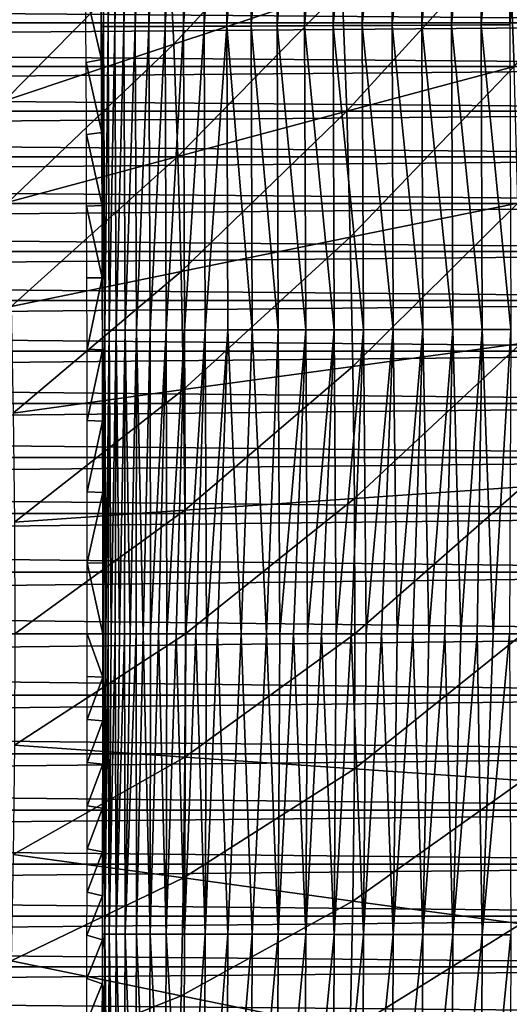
# Model space of a CAD drawing. Header units: millimetres. Extents: x -300 to 300, y -500 to 500.
# Tile 534 of 656: x 94 to 124, y -23 to 38. Entities that reach past the tile are written whole.
import ezdxf

# ---------------------------------------------------------------- set-up
doc = ezdxf.new("R2010")
doc.units = ezdxf.units.MM
doc.header["$LTSCALE"] = 81.481481
for name, color, linetype in [('13', 7, 'CONTINUOUS'), ('18', 7, 'CONTINUOUS'), ('19', 7, 'CONTINUOUS'), ('5', 7, 'CONTINUOUS'), ('6', 7, 'CONTINUOUS'), ('7', 7, 'CONTINUOUS'), ('9', 7, 'CONTINUOUS')]:
    doc.layers.add(name, color=color, linetype=linetype)

msp = doc.modelspace()

# ---------------------------------------------------------------- linework, layer by layer
at = {"layer": '13', "color": 7, "linetype": 'CONTINUOUS'}
for points in [[(98.855, 37.279, 34.608), (98.852, 37.858, 34.608), (98.867, 55.873, 36.348), (98.855, 37.279, 34.608)], [(99.005, 37.265, 36.326), (98.855, 37.279, 34.608), (98.867, 55.873, 36.348), (99.005, 37.265, 36.326)], [(99.144, 55.873, 38.098), (99.005, 37.265, 36.326), (98.867, 55.873, 36.348), (99.144, 55.873, 38.098)], [(99.282, 37.265, 38.076), (99.005, 37.265, 36.326), (99.144, 55.873, 38.098), (99.282, 37.265, 38.076)], [(99.555, 55.874, 39.867), (99.282, 37.265, 38.076), (99.144, 55.873, 38.098), (99.555, 55.874, 39.867)], [(99.693, 37.265, 39.844), (99.282, 37.265, 38.076), (99.555, 55.874, 39.867), (99.693, 37.265, 39.844)], [(100.107, 55.877, 41.639), (99.693, 37.265, 39.844), (99.555, 55.874, 39.867), (100.107, 55.877, 41.639)], [(100.245, 37.267, 41.616), (99.693, 37.265, 39.844), (100.107, 55.877, 41.639), (100.245, 37.267, 41.616)], [(100.804, 55.881, 43.399), (100.245, 37.267, 41.616), (100.107, 55.877, 41.639), (100.804, 55.881, 43.399)], [(100.941, 37.268, 43.375), (100.245, 37.267, 41.616), (100.804, 55.881, 43.399), (100.941, 37.268, 43.375)], [(101.647, 55.887, 45.129), (100.941, 37.268, 43.375), (100.804, 55.881, 43.399), (101.647, 55.887, 45.129)], [(101.784, 37.271, 45.105), (100.941, 37.268, 43.375), (101.647, 55.887, 45.129), (101.784, 37.271, 45.105)], [(102.635, 55.894, 46.812), (101.784, 37.271, 45.105), (101.647, 55.887, 45.129), (102.635, 55.894, 46.812)], [(102.772, 37.275, 46.788), (101.784, 37.271, 45.105), (102.635, 55.894, 46.812), (102.772, 37.275, 46.788)], [(103.765, 55.902, 48.431), (102.772, 37.275, 46.788), (102.635, 55.894, 46.812), (103.765, 55.902, 48.431)], [(103.901, 37.279, 48.406), (102.772, 37.275, 46.788), (103.765, 55.902, 48.431), (103.901, 37.279, 48.406)], [(105.029, 55.912, 49.966), (103.901, 37.279, 48.406), (103.765, 55.902, 48.431), (105.029, 55.912, 49.966)], [(105.165, 37.285, 49.942), (103.901, 37.279, 48.406), (105.029, 55.912, 49.966), (105.165, 37.285, 49.942)], [(106.418, 55.924, 51.403), (105.165, 37.285, 49.942), (105.029, 55.912, 49.966), (106.418, 55.924, 51.403)], [(106.553, 37.291, 51.378), (105.165, 37.285, 49.942), (106.418, 55.924, 51.403), (106.553, 37.291, 51.378)], [(107.92, 55.937, 52.727), (106.553, 37.291, 51.378), (106.418, 55.924, 51.403), (107.92, 55.937, 52.727)], [(108.055, 37.298, 52.702), (106.553, 37.291, 51.378), (107.92, 55.937, 52.727), (108.055, 37.298, 52.702)], [(109.52, 55.95, 53.924), (108.055, 37.298, 52.702), (107.92, 55.937, 52.727), (109.52, 55.95, 53.924)], [(109.654, 37.305, 53.899), (108.055, 37.298, 52.702), (109.52, 55.95, 53.924), (109.654, 37.305, 53.899)], [(111.203, 55.965, 54.985), (109.654, 37.305, 53.899), (109.52, 55.95, 53.924), (111.203, 55.965, 54.985)], [(111.336, 37.313, 54.96), (109.654, 37.305, 53.899), (111.203, 55.965, 54.985), (111.336, 37.313, 54.96)], [(112.95, 55.981, 55.902), (111.336, 37.313, 54.96), (111.203, 55.965, 54.985), (112.95, 55.981, 55.902)], [(113.083, 37.322, 55.877), (111.336, 37.313, 54.96), (112.95, 55.981, 55.902), (113.083, 37.322, 55.877)], [(114.744, 55.997, 56.67), (113.083, 37.322, 55.877), (112.95, 55.981, 55.902), (114.744, 55.997, 56.67)], [(114.877, 37.331, 56.646), (113.083, 37.322, 55.877), (114.744, 55.997, 56.67), (114.877, 37.331, 56.646)], [(116.567, 56.014, 57.289), (114.877, 37.331, 56.646), (114.744, 55.997, 56.67), (116.567, 56.014, 57.289)], [(116.699, 37.341, 57.264), (114.877, 37.331, 56.646), (116.567, 56.014, 57.289), (116.699, 37.341, 57.264)], [(118.4, 56.032, 57.758), (116.699, 37.341, 57.264), (116.567, 56.014, 57.289), (118.4, 56.032, 57.758)], [(118.532, 37.35, 57.735), (116.699, 37.341, 57.264), (118.4, 56.032, 57.758), (118.532, 37.35, 57.735)], [(120.228, 56.049, 58.083), (118.532, 37.35, 57.735), (118.4, 56.032, 57.758), (120.228, 56.049, 58.083)], [(120.359, 37.36, 58.06), (118.532, 37.35, 57.735), (120.228, 56.049, 58.083), (120.359, 37.36, 58.06)], [(122.034, 56.066, 58.268), (120.359, 37.36, 58.06), (120.228, 56.049, 58.083), (122.034, 56.066, 58.268)], [(122.164, 37.37, 58.246), (120.359, 37.36, 58.06), (122.034, 56.066, 58.268), (122.164, 37.37, 58.246)], [(123.805, 56.084, 58.322), (122.164, 37.37, 58.246), (122.034, 56.066, 58.268), (123.805, 56.084, 58.322)], [(123.935, 37.38, 58.3), (122.164, 37.37, 58.246), (123.805, 56.084, 58.322), (123.935, 37.38, 58.3)], [(125.529, 56.111, 58.255), (123.935, 37.38, 58.3), (123.805, 56.084, 58.322), (125.529, 56.111, 58.255)], [(98.855, 37.279, 34.608), (99.005, 37.265, 36.326), (98.881, 32.104, 34.603), (98.855, 37.279, 34.608)], [(98.881, 32.104, 34.603), (99.005, 37.265, 36.326), (98.904, 26.097, 34.598), (98.881, 32.104, 34.603)], [(99.005, 37.265, 36.326), (98.923, 19.859, 34.593), (98.904, 26.097, 34.598), (99.005, 37.265, 36.326)], [(98.926, 18.648, 34.592), (98.923, 19.859, 34.593), (99.005, 37.265, 36.326), (98.926, 18.648, 34.592)], [(99.075, 18.632, 36.311), (98.926, 18.648, 34.592), (99.005, 37.265, 36.326), (99.075, 18.632, 36.311)], [(99.282, 37.265, 38.076), (99.075, 18.632, 36.311), (99.005, 37.265, 36.326), (99.282, 37.265, 38.076)], [(99.352, 18.632, 38.06), (99.075, 18.632, 36.311), (99.282, 37.265, 38.076), (99.352, 18.632, 38.06)], [(99.693, 37.265, 39.844), (99.352, 18.632, 38.06), (99.282, 37.265, 38.076), (99.693, 37.265, 39.844)], [(99.763, 18.632, 39.828), (99.352, 18.632, 38.06), (99.693, 37.265, 39.844), (99.763, 18.632, 39.828)], [(100.245, 37.267, 41.616), (99.763, 18.632, 39.828), (99.693, 37.265, 39.844), (100.245, 37.267, 41.616)], [(100.315, 18.632, 41.6), (99.763, 18.632, 39.828), (100.245, 37.267, 41.616), (100.315, 18.632, 41.6)], [(100.941, 37.268, 43.375), (100.315, 18.632, 41.6), (100.245, 37.267, 41.616), (100.941, 37.268, 43.375)], [(101.011, 18.633, 43.359), (100.315, 18.632, 41.6), (100.941, 37.268, 43.375), (101.011, 18.633, 43.359)], [(101.784, 37.271, 45.105), (101.011, 18.633, 43.359), (100.941, 37.268, 43.375), (101.784, 37.271, 45.105)], [(101.854, 18.634, 45.088), (101.011, 18.633, 43.359), (101.784, 37.271, 45.105), (101.854, 18.634, 45.088)], [(102.772, 37.275, 46.788), (101.854, 18.634, 45.088), (101.784, 37.271, 45.105), (102.772, 37.275, 46.788)], [(102.841, 18.635, 46.771), (101.854, 18.634, 45.088), (102.772, 37.275, 46.788), (102.841, 18.635, 46.771)], [(103.901, 37.279, 48.406), (102.841, 18.635, 46.771), (102.772, 37.275, 46.788), (103.901, 37.279, 48.406)], [(103.97, 18.637, 48.389), (102.841, 18.635, 46.771), (103.901, 37.279, 48.406), (103.97, 18.637, 48.389)], [(105.165, 37.285, 49.942), (103.97, 18.637, 48.389), (103.901, 37.279, 48.406), (105.165, 37.285, 49.942)], [(105.233, 18.639, 49.924), (103.97, 18.637, 48.389), (105.165, 37.285, 49.942), (105.233, 18.639, 49.924)], [(106.553, 37.291, 51.378), (105.233, 18.639, 49.924), (105.165, 37.285, 49.942), (106.553, 37.291, 51.378)], [(106.621, 18.642, 51.361), (105.233, 18.639, 49.924), (106.553, 37.291, 51.378), (106.621, 18.642, 51.361)], [(108.055, 37.298, 52.702), (108.122, 18.644, 52.684), (106.553, 37.291, 51.378), (108.055, 37.298, 52.702)], [(108.122, 18.644, 52.684), (106.621, 18.642, 51.361), (106.553, 37.291, 51.378), (108.122, 18.644, 52.684)], [(109.654, 37.305, 53.899), (109.721, 18.648, 53.881), (108.055, 37.298, 52.702), (109.654, 37.305, 53.899)], [(109.721, 18.648, 53.881), (108.122, 18.644, 52.684), (108.055, 37.298, 52.702), (109.721, 18.648, 53.881)], [(111.336, 37.313, 54.96), (111.403, 18.651, 54.942), (109.654, 37.305, 53.899), (111.336, 37.313, 54.96)], [(111.403, 18.651, 54.942), (109.721, 18.648, 53.881), (109.654, 37.305, 53.899), (111.403, 18.651, 54.942)], [(113.083, 37.322, 55.877), (113.149, 18.655, 55.859), (111.336, 37.313, 54.96), (113.083, 37.322, 55.877)], [(113.149, 18.655, 55.859), (111.403, 18.651, 54.942), (111.336, 37.313, 54.96), (113.149, 18.655, 55.859)], [(114.877, 37.331, 56.646), (114.942, 18.658, 56.628), (113.083, 37.322, 55.877), (114.877, 37.331, 56.646)], [(114.942, 18.658, 56.628), (113.149, 18.655, 55.859), (113.083, 37.322, 55.877), (114.942, 18.658, 56.628)], [(116.699, 37.341, 57.264), (116.764, 18.662, 57.247), (114.877, 37.331, 56.646), (116.699, 37.341, 57.264)], [(116.764, 18.662, 57.247), (114.942, 18.658, 56.628), (114.877, 37.331, 56.646), (116.764, 18.662, 57.247)], [(118.532, 37.35, 57.735), (118.596, 18.666, 57.717), (116.699, 37.341, 57.264), (118.532, 37.35, 57.735)], [(118.596, 18.666, 57.717), (116.764, 18.662, 57.247), (116.699, 37.341, 57.264), (118.596, 18.666, 57.717)], [(120.359, 37.36, 58.06), (120.423, 18.67, 58.043), (118.532, 37.35, 57.735), (120.359, 37.36, 58.06)], [(120.423, 18.67, 58.043), (118.596, 18.666, 57.717), (118.532, 37.35, 57.735), (120.423, 18.67, 58.043)], [(122.164, 37.37, 58.246), (122.228, 18.675, 58.229), (120.359, 37.36, 58.06), (122.164, 37.37, 58.246)], [(122.228, 18.675, 58.229), (120.423, 18.67, 58.043), (120.359, 37.36, 58.06), (122.228, 18.675, 58.229)], [(123.935, 37.38, 58.3), (123.999, 18.679, 58.284), (122.164, 37.37, 58.246), (123.935, 37.38, 58.3)], [(123.999, 18.679, 58.284), (122.228, 18.675, 58.229), (122.164, 37.37, 58.246), (123.999, 18.679, 58.284)], [(98.926, 18.648, 34.592), (99.075, 18.632, 36.311), (98.936, 13.415, 34.59), (98.926, 18.648, 34.592)], [(98.936, 13.415, 34.59), (99.075, 18.632, 36.311), (98.944, 6.788, 34.587), (98.936, 13.415, 34.59)], [(99.075, 18.632, 36.311), (98.948, 0, 34.587), (98.944, 6.788, 34.587), (99.075, 18.632, 36.311)], [(99.02, 0, 35.583), (98.948, 0, 34.587), (99.075, 18.632, 36.311), (99.02, 0, 35.583)], [(99.132, 0, 36.575), (99.02, 0, 35.583), (99.075, 18.632, 36.311), (99.132, 0, 36.575)], [(99.352, 18.632, 38.06), (99.132, 0, 36.575), (99.075, 18.632, 36.311), (99.352, 18.632, 38.06)], [(99.283, 0, 37.563), (99.132, 0, 36.575), (99.352, 18.632, 38.06), (99.283, 0, 37.563)], [(99.474, 0, 38.543), (99.283, 0, 37.563), (99.352, 18.632, 38.06), (99.474, 0, 38.543)], [(99.763, 18.632, 39.828), (99.474, 0, 38.543), (99.352, 18.632, 38.06), (99.763, 18.632, 39.828)], [(99.704, 0, 39.515), (99.474, 0, 38.543), (99.763, 18.632, 39.828), (99.704, 0, 39.515)], [(99.972, 0, 40.477), (99.704, 0, 39.515), (99.763, 18.632, 39.828), (99.972, 0, 40.477)], [(100.315, 18.632, 41.6), (99.972, 0, 40.477), (99.763, 18.632, 39.828), (100.315, 18.632, 41.6)], [(100.279, 0, 41.428), (99.972, 0, 40.477), (100.315, 18.632, 41.6), (100.279, 0, 41.428)], [(100.623, 0, 42.365), (100.279, 0, 41.428), (100.315, 18.632, 41.6), (100.623, 0, 42.365)], [(101.011, 18.633, 43.359), (100.623, 0, 42.365), (100.315, 18.632, 41.6), (101.011, 18.633, 43.359)], [(101.005, 0, 43.288), (100.623, 0, 42.365), (101.011, 18.633, 43.359), (101.005, 0, 43.288)], [(101.423, 0, 44.195), (101.005, 0, 43.288), (101.011, 18.633, 43.359), (101.423, 0, 44.195)], [(101.854, 18.634, 45.088), (101.423, 0, 44.195), (101.011, 18.633, 43.359), (101.854, 18.634, 45.088)], [(101.877, 0, 45.085), (101.423, 0, 44.195), (101.854, 18.634, 45.088), (101.877, 0, 45.085)], [(102.841, 18.635, 46.771), (101.877, 0, 45.085), (101.854, 18.634, 45.088), (102.841, 18.635, 46.771)], [(102.366, 0, 45.956), (101.877, 0, 45.085), (102.841, 18.635, 46.771), (102.366, 0, 45.956)], [(102.89, 0, 46.806), (102.366, 0, 45.956), (102.841, 18.635, 46.771), (102.89, 0, 46.806)], [(103.97, 18.637, 48.389), (102.89, 0, 46.806), (102.841, 18.635, 46.771), (103.97, 18.637, 48.389)], [(103.447, 0, 47.635), (102.89, 0, 46.806), (103.97, 18.637, 48.389), (103.447, 0, 47.635)], [(104.037, 0, 48.441), (103.447, 0, 47.635), (103.97, 18.637, 48.389), (104.037, 0, 48.441)], [(105.233, 18.639, 49.924), (104.037, 0, 48.441), (103.97, 18.637, 48.389), (105.233, 18.639, 49.924)], [(104.658, 0, 49.223), (104.037, 0, 48.441), (105.233, 18.639, 49.924), (104.658, 0, 49.223)], [(105.31, 0, 49.979), (104.658, 0, 49.223), (105.233, 18.639, 49.924), (105.31, 0, 49.979)], [(106.621, 18.642, 51.361), (105.31, 0, 49.979), (105.233, 18.639, 49.924), (106.621, 18.642, 51.361)], [(105.993, 0, 50.709), (105.31, 0, 49.979), (106.621, 18.642, 51.361), (105.993, 0, 50.709)], [(107.442, 0, 52.085), (105.993, 0, 50.709), (106.621, 18.642, 51.361), (107.442, 0, 52.085)], [(108.122, 18.644, 52.684), (107.442, 0, 52.085), (106.621, 18.642, 51.361), (108.122, 18.644, 52.684)], [(108.998, 0, 53.341), (107.442, 0, 52.085), (108.122, 18.644, 52.684), (108.998, 0, 53.341)], [(109.721, 18.648, 53.881), (108.998, 0, 53.341), (108.122, 18.644, 52.684), (109.721, 18.648, 53.881)], [(109.811, 0, 53.921), (108.998, 0, 53.341), (109.721, 18.648, 53.881), (109.811, 0, 53.921)], [(111.403, 18.651, 54.942), (109.811, 0, 53.921), (109.721, 18.648, 53.881), (111.403, 18.651, 54.942)], [(110.647, 0, 54.468), (109.811, 0, 53.921), (111.403, 18.651, 54.942), (110.647, 0, 54.468)], [(111.504, 0, 54.981), (110.647, 0, 54.468), (111.403, 18.651, 54.942), (111.504, 0, 54.981)], [(113.149, 18.655, 55.859), (111.504, 0, 54.981), (111.403, 18.651, 54.942), (113.149, 18.655, 55.859)], [(112.381, 0, 55.459), (111.504, 0, 54.981), (113.149, 18.655, 55.859), (112.381, 0, 55.459)], [(113.276, 0, 55.902), (112.381, 0, 55.459), (113.149, 18.655, 55.859), (113.276, 0, 55.902)], [(114.942, 18.658, 56.628), (113.276, 0, 55.902), (113.149, 18.655, 55.859), (114.942, 18.658, 56.628)], [(114.188, 0, 56.309), (113.276, 0, 55.902), (114.942, 18.658, 56.628), (114.188, 0, 56.309)], [(115.116, 0, 56.679), (114.188, 0, 56.309), (114.942, 18.658, 56.628), (115.116, 0, 56.679)], [(116.764, 18.662, 57.247), (115.116, 0, 56.679), (114.942, 18.658, 56.628), (116.764, 18.662, 57.247)], [(116.058, 0, 57.012), (115.116, 0, 56.679), (116.764, 18.662, 57.247), (116.058, 0, 57.012)], [(117.012, 0, 57.307), (116.058, 0, 57.012), (116.764, 18.662, 57.247), (117.012, 0, 57.307)], [(118.596, 18.666, 57.717), (117.012, 0, 57.307), (116.764, 18.662, 57.247), (118.596, 18.666, 57.717)], [(117.978, 0, 57.563), (117.012, 0, 57.307), (118.596, 18.666, 57.717), (117.978, 0, 57.563)], [(118.952, 0, 57.781), (117.978, 0, 57.563), (118.596, 18.666, 57.717), (118.952, 0, 57.781)], [(120.423, 18.67, 58.043), (118.952, 0, 57.781), (118.596, 18.666, 57.717), (120.423, 18.67, 58.043)], [(119.935, 0, 57.96), (118.952, 0, 57.781), (120.423, 18.67, 58.043), (119.935, 0, 57.96)], [(120.924, 0, 58.099), (119.935, 0, 57.96), (120.423, 18.67, 58.043), (120.924, 0, 58.099)], [(122.228, 18.675, 58.229), (120.924, 0, 58.099), (120.423, 18.67, 58.043), (122.228, 18.675, 58.229)], [(121.918, 0, 58.198), (120.924, 0, 58.099), (122.228, 18.675, 58.229), (121.918, 0, 58.198)], [(122.915, 0, 58.258), (121.918, 0, 58.198), (122.228, 18.675, 58.229), (122.915, 0, 58.258)], [(123.999, 18.679, 58.284), (122.915, 0, 58.258), (122.228, 18.675, 58.229), (123.999, 18.679, 58.284)], [(123.914, 0, 58.278), (122.915, 0, 58.258), (123.999, 18.679, 58.284), (123.914, 0, 58.278)]]:
    msp.add_3dface(points, dxfattribs=at)
at = {"layer": '18', "color": 7, "linetype": 'CONTINUOUS'}
for points in [[(98.937, -13.027, 34.59), (99.02, 0, 35.583), (98.926, -18.441, 34.592), (98.937, -13.027, 34.59)], [(98.926, -18.441, 34.592), (99.02, 0, 35.583), (99.076, -18.433, 36.311), (98.926, -18.441, 34.592)], [(98.937, -13.027, 34.59), (98.944, -6.539, 34.587), (99.02, 0, 35.583), (98.937, -13.027, 34.59)], [(98.948, 0, 34.587), (99.02, 0, 35.583), (98.944, -6.539, 34.587), (98.948, 0, 34.587)], [(99.02, 0, 35.583), (99.132, 0, 36.575), (99.076, -18.433, 36.311), (99.02, 0, 35.583)], [(99.132, 0, 36.575), (99.283, 0, 37.563), (99.076, -18.433, 36.311), (99.132, 0, 36.575)], [(99.076, -18.433, 36.311), (99.283, 0, 37.563), (99.352, -18.433, 38.06), (99.076, -18.433, 36.311)], [(99.283, 0, 37.563), (99.474, 0, 38.543), (99.352, -18.433, 38.06), (99.283, 0, 37.563)], [(99.474, 0, 38.543), (99.704, 0, 39.515), (99.352, -18.433, 38.06), (99.474, 0, 38.543)], [(99.352, -18.433, 38.06), (99.704, 0, 39.515), (99.764, -18.433, 39.828), (99.352, -18.433, 38.06)], [(99.704, 0, 39.515), (99.972, 0, 40.477), (99.764, -18.433, 39.828), (99.704, 0, 39.515)], [(99.972, 0, 40.477), (100.279, 0, 41.428), (99.764, -18.433, 39.828), (99.972, 0, 40.477)], [(99.764, -18.433, 39.828), (100.279, 0, 41.428), (100.315, -18.433, 41.6), (99.764, -18.433, 39.828)], [(100.279, 0, 41.428), (100.623, 0, 42.365), (100.315, -18.433, 41.6), (100.279, 0, 41.428)], [(100.623, 0, 42.365), (101.005, 0, 43.288), (100.315, -18.433, 41.6), (100.623, 0, 42.365)], [(100.315, -18.433, 41.6), (101.005, 0, 43.288), (101.012, -18.434, 43.359), (100.315, -18.433, 41.6)], [(101.005, 0, 43.288), (101.423, 0, 44.195), (101.012, -18.434, 43.359), (101.005, 0, 43.288)], [(101.012, -18.434, 43.359), (101.423, 0, 44.195), (101.854, -18.435, 45.088), (101.012, -18.434, 43.359)], [(101.423, 0, 44.195), (101.877, 0, 45.085), (101.854, -18.435, 45.088), (101.423, 0, 44.195)], [(101.877, 0, 45.085), (102.366, 0, 45.956), (101.854, -18.435, 45.088), (101.877, 0, 45.085)], [(101.854, -18.435, 45.088), (102.366, 0, 45.956), (102.842, -18.436, 46.771), (101.854, -18.435, 45.088)], [(102.366, 0, 45.956), (102.89, 0, 46.806), (102.842, -18.436, 46.771), (102.366, 0, 45.956)], [(102.89, 0, 46.806), (103.447, 0, 47.635), (102.842, -18.436, 46.771), (102.89, 0, 46.806)], [(102.842, -18.436, 46.771), (103.447, 0, 47.635), (103.97, -18.438, 48.389), (102.842, -18.436, 46.771)], [(103.447, 0, 47.635), (104.037, 0, 48.441), (103.97, -18.438, 48.389), (103.447, 0, 47.635)], [(104.037, 0, 48.441), (104.658, 0, 49.223), (103.97, -18.438, 48.389), (104.037, 0, 48.441)], [(103.97, -18.438, 48.389), (104.658, 0, 49.223), (105.234, -18.44, 49.924), (103.97, -18.438, 48.389)], [(104.658, 0, 49.223), (105.31, 0, 49.979), (105.234, -18.44, 49.924), (104.658, 0, 49.223)], [(105.31, 0, 49.979), (105.993, 0, 50.709), (105.234, -18.44, 49.924), (105.31, 0, 49.979)], [(105.234, -18.44, 49.924), (105.993, 0, 50.709), (106.622, -18.442, 51.36), (105.234, -18.44, 49.924)], [(105.993, 0, 50.709), (107.442, 0, 52.085), (106.622, -18.442, 51.36), (105.993, 0, 50.709)], [(106.622, -18.442, 51.36), (107.442, 0, 52.085), (108.123, -18.445, 52.684), (106.622, -18.442, 51.36)], [(107.442, 0, 52.085), (108.998, 0, 53.341), (108.123, -18.445, 52.684), (107.442, 0, 52.085)], [(108.123, -18.445, 52.684), (108.998, 0, 53.341), (109.722, -18.448, 53.881), (108.123, -18.445, 52.684)], [(108.998, 0, 53.341), (109.811, 0, 53.921), (109.722, -18.448, 53.881), (108.998, 0, 53.341)], [(109.811, 0, 53.921), (110.647, 0, 54.468), (109.722, -18.448, 53.881), (109.811, 0, 53.921)], [(109.722, -18.448, 53.881), (110.647, 0, 54.468), (111.403, -18.451, 54.942), (109.722, -18.448, 53.881)], [(110.647, 0, 54.468), (111.504, 0, 54.981), (111.403, -18.451, 54.942), (110.647, 0, 54.468)], [(111.504, 0, 54.981), (112.381, 0, 55.459), (111.403, -18.451, 54.942), (111.504, 0, 54.981)], [(111.403, -18.451, 54.942), (112.381, 0, 55.459), (113.15, -18.455, 55.859), (111.403, -18.451, 54.942)], [(112.381, 0, 55.459), (113.276, 0, 55.902), (113.15, -18.455, 55.859), (112.381, 0, 55.459)], [(113.276, 0, 55.902), (114.188, 0, 56.309), (113.15, -18.455, 55.859), (113.276, 0, 55.902)], [(113.15, -18.455, 55.859), (114.188, 0, 56.309), (114.943, -18.459, 56.628), (113.15, -18.455, 55.859)], [(114.188, 0, 56.309), (115.116, 0, 56.679), (114.943, -18.459, 56.628), (114.188, 0, 56.309)], [(115.116, 0, 56.679), (116.058, 0, 57.012), (114.943, -18.459, 56.628), (115.116, 0, 56.679)], [(114.943, -18.459, 56.628), (116.058, 0, 57.012), (116.764, -18.463, 57.247), (114.943, -18.459, 56.628)], [(116.058, 0, 57.012), (117.012, 0, 57.307), (116.764, -18.463, 57.247), (116.058, 0, 57.012)], [(117.012, 0, 57.307), (117.978, 0, 57.563), (116.764, -18.463, 57.247), (117.012, 0, 57.307)], [(116.764, -18.463, 57.247), (117.978, 0, 57.563), (118.597, -18.466, 57.717), (116.764, -18.463, 57.247)], [(117.978, 0, 57.563), (118.952, 0, 57.781), (118.597, -18.466, 57.717), (117.978, 0, 57.563)], [(118.952, 0, 57.781), (119.935, 0, 57.96), (118.597, -18.466, 57.717), (118.952, 0, 57.781)], [(118.597, -18.466, 57.717), (119.935, 0, 57.96), (120.423, -18.471, 58.043), (118.597, -18.466, 57.717)], [(119.935, 0, 57.96), (120.924, 0, 58.099), (120.423, -18.471, 58.043), (119.935, 0, 57.96)], [(120.924, 0, 58.099), (121.918, 0, 58.198), (120.423, -18.471, 58.043), (120.924, 0, 58.099)], [(120.423, -18.471, 58.043), (121.918, 0, 58.198), (122.229, -18.475, 58.229), (120.423, -18.471, 58.043)], [(121.918, 0, 58.198), (122.915, 0, 58.258), (122.229, -18.475, 58.229), (121.918, 0, 58.198)], [(122.915, 0, 58.258), (123.914, 0, 58.278), (122.229, -18.475, 58.229), (122.915, 0, 58.258)], [(122.229, -18.475, 58.229), (123.914, 0, 58.278), (123.999, -18.479, 58.284), (122.229, -18.475, 58.229)], [(98.926, -18.441, 34.592), (99.076, -18.433, 36.311), (98.924, -19.418, 34.593), (98.926, -18.441, 34.592)], [(98.924, -19.418, 34.593), (99.076, -18.433, 36.311), (99.006, -37.088, 36.326), (98.924, -19.418, 34.593)], [(99.006, -37.088, 36.326), (99.076, -18.433, 36.311), (99.283, -37.087, 38.076), (99.006, -37.088, 36.326)], [(99.076, -18.433, 36.311), (99.352, -18.433, 38.06), (99.283, -37.087, 38.076), (99.076, -18.433, 36.311)], [(99.283, -37.087, 38.076), (99.352, -18.433, 38.06), (99.694, -37.088, 39.844), (99.283, -37.087, 38.076)], [(99.352, -18.433, 38.06), (99.764, -18.433, 39.828), (99.694, -37.088, 39.844), (99.352, -18.433, 38.06)], [(99.694, -37.088, 39.844), (99.764, -18.433, 39.828), (100.246, -37.089, 41.616), (99.694, -37.088, 39.844)], [(99.764, -18.433, 39.828), (100.315, -18.433, 41.6), (100.246, -37.089, 41.616), (99.764, -18.433, 39.828)], [(100.246, -37.089, 41.616), (100.315, -18.433, 41.6), (100.942, -37.091, 43.375), (100.246, -37.089, 41.616)], [(100.315, -18.433, 41.6), (101.012, -18.434, 43.359), (100.942, -37.091, 43.375), (100.315, -18.433, 41.6)], [(100.942, -37.091, 43.375), (101.012, -18.434, 43.359), (101.785, -37.093, 45.105), (100.942, -37.091, 43.375)], [(101.012, -18.434, 43.359), (101.854, -18.435, 45.088), (101.785, -37.093, 45.105), (101.012, -18.434, 43.359)], [(101.785, -37.093, 45.105), (101.854, -18.435, 45.088), (102.773, -37.097, 46.788), (101.785, -37.093, 45.105)], [(101.854, -18.435, 45.088), (102.842, -18.436, 46.771), (102.773, -37.097, 46.788), (101.854, -18.435, 45.088)], [(102.773, -37.097, 46.788), (102.842, -18.436, 46.771), (103.902, -37.101, 48.406), (102.773, -37.097, 46.788)], [(102.842, -18.436, 46.771), (103.97, -18.438, 48.389), (103.902, -37.101, 48.406), (102.842, -18.436, 46.771)], [(103.97, -18.438, 48.389), (105.234, -18.44, 49.924), (103.902, -37.101, 48.406), (103.97, -18.438, 48.389)], [(103.902, -37.101, 48.406), (105.234, -18.44, 49.924), (105.166, -37.107, 49.942), (103.902, -37.101, 48.406)], [(105.234, -18.44, 49.924), (106.622, -18.442, 51.36), (105.166, -37.107, 49.942), (105.234, -18.44, 49.924)], [(105.166, -37.107, 49.942), (106.622, -18.442, 51.36), (106.554, -37.113, 51.378), (105.166, -37.107, 49.942)], [(106.622, -18.442, 51.36), (108.123, -18.445, 52.684), (106.554, -37.113, 51.378), (106.622, -18.442, 51.36)], [(106.554, -37.113, 51.378), (108.123, -18.445, 52.684), (108.056, -37.12, 52.702), (106.554, -37.113, 51.378)], [(108.123, -18.445, 52.684), (109.722, -18.448, 53.881), (108.056, -37.12, 52.702), (108.123, -18.445, 52.684)], [(108.056, -37.12, 52.702), (109.722, -18.448, 53.881), (109.655, -37.127, 53.899), (108.056, -37.12, 52.702)], [(109.722, -18.448, 53.881), (111.403, -18.451, 54.942), (109.655, -37.127, 53.899), (109.722, -18.448, 53.881)], [(109.655, -37.127, 53.899), (111.403, -18.451, 54.942), (111.337, -37.135, 54.96), (109.655, -37.127, 53.899)], [(111.403, -18.451, 54.942), (113.15, -18.455, 55.859), (111.337, -37.135, 54.96), (111.403, -18.451, 54.942)], [(111.337, -37.135, 54.96), (113.15, -18.455, 55.859), (113.084, -37.144, 55.877), (111.337, -37.135, 54.96)], [(113.15, -18.455, 55.859), (114.943, -18.459, 56.628), (113.084, -37.144, 55.877), (113.15, -18.455, 55.859)], [(113.084, -37.144, 55.877), (114.943, -18.459, 56.628), (114.878, -37.153, 56.645), (113.084, -37.144, 55.877)], [(114.943, -18.459, 56.628), (116.764, -18.463, 57.247), (114.878, -37.153, 56.645), (114.943, -18.459, 56.628)], [(114.878, -37.153, 56.645), (116.764, -18.463, 57.247), (116.7, -37.162, 57.264), (114.878, -37.153, 56.645)], [(116.764, -18.463, 57.247), (118.597, -18.466, 57.717), (116.7, -37.162, 57.264), (116.764, -18.463, 57.247)], [(116.7, -37.162, 57.264), (118.597, -18.466, 57.717), (118.533, -37.172, 57.734), (116.7, -37.162, 57.264)], [(118.597, -18.466, 57.717), (120.423, -18.471, 58.043), (118.533, -37.172, 57.734), (118.597, -18.466, 57.717)], [(118.533, -37.172, 57.734), (120.423, -18.471, 58.043), (120.36, -37.182, 58.059), (118.533, -37.172, 57.734)], [(120.423, -18.471, 58.043), (122.229, -18.475, 58.229), (120.36, -37.182, 58.059), (120.423, -18.471, 58.043)], [(120.36, -37.182, 58.059), (122.229, -18.475, 58.229), (122.165, -37.192, 58.245), (120.36, -37.182, 58.059)], [(122.229, -18.475, 58.229), (123.999, -18.479, 58.284), (122.165, -37.192, 58.245), (122.229, -18.475, 58.229)], [(122.165, -37.192, 58.245), (123.999, -18.479, 58.284), (123.936, -37.201, 58.3), (122.165, -37.192, 58.245)], [(98.924, -19.418, 34.593), (99.006, -37.088, 36.326), (98.906, -25.67, 34.597), (98.924, -19.418, 34.593)]]:
    msp.add_3dface(points, dxfattribs=at)
at = {"layer": '19', "color": 7, "linetype": 'CONTINUOUS'}
for points in [[(103.306, 36.194, 74.669), (113.283, 46.998, 74.105), (102.986, 42.929, 74.693), (103.306, 36.194, 74.669)], [(113.635, 39.627, 74.077), (113.283, 46.998, 74.105), (103.306, 36.194, 74.669), (113.635, 39.627, 74.077)], [(124.19, 34.816, 73.373), (134.021, 46.349, 72.633), (123.879, 43.013, 73.4), (124.19, 34.816, 73.373)], [(92.912, 32.717, 75.181), (102.986, 42.929, 74.693), (92.625, 38.806, 75.201), (92.912, 32.717, 75.181)], [(103.306, 36.194, 74.669), (102.986, 42.929, 74.693), (92.912, 32.717, 75.181), (103.306, 36.194, 74.669)], [(113.92, 32.074, 74.054), (123.879, 43.013, 73.4), (113.635, 39.627, 74.077), (113.92, 32.074, 74.054)], [(124.19, 34.816, 73.373), (123.879, 43.013, 73.4), (113.92, 32.074, 74.054), (124.19, 34.816, 73.373)], [(103.565, 29.293, 74.649), (113.635, 39.627, 74.077), (103.306, 36.194, 74.669), (103.565, 29.293, 74.649)], [(113.92, 32.074, 74.054), (113.635, 39.627, 74.077), (103.565, 29.293, 74.649), (113.92, 32.074, 74.054)], [(93.146, 26.478, 75.164), (103.306, 36.194, 74.669), (92.912, 32.717, 75.181), (93.146, 26.478, 75.164)], [(103.565, 29.293, 74.649), (103.306, 36.194, 74.669), (93.146, 26.478, 75.164), (103.565, 29.293, 74.649)], [(114.14, 24.335, 74.035), (124.19, 34.816, 73.373), (113.92, 32.074, 74.054), (114.14, 24.335, 74.035)], [(124.43, 26.417, 73.351), (124.19, 34.816, 73.373), (114.14, 24.335, 74.035), (124.43, 26.417, 73.351)], [(103.766, 22.225, 74.633), (113.92, 32.074, 74.054), (103.565, 29.293, 74.649), (103.766, 22.225, 74.633)], [(114.14, 24.335, 74.035), (113.92, 32.074, 74.054), (103.766, 22.225, 74.633), (114.14, 24.335, 74.035)], [(93.326, 20.087, 75.151), (103.565, 29.293, 74.649), (93.146, 26.478, 75.164), (93.326, 20.087, 75.151)], [(103.766, 22.225, 74.633), (103.565, 29.293, 74.649), (93.326, 20.087, 75.151), (103.766, 22.225, 74.633)], [(114.297, 16.411, 74.021), (124.43, 26.417, 73.351), (114.14, 24.335, 74.035), (114.297, 16.411, 74.021)], [(124.6, 17.816, 73.336), (124.43, 26.417, 73.351), (114.297, 16.411, 74.021), (124.6, 17.816, 73.336)], [(103.908, 14.987, 74.621), (114.14, 24.335, 74.035), (103.766, 22.225, 74.633), (103.908, 14.987, 74.621)], [(114.297, 16.411, 74.021), (114.14, 24.335, 74.035), (103.908, 14.987, 74.621), (114.297, 16.411, 74.021)], [(93.453, 13.545, 75.141), (103.766, 22.225, 74.633), (93.326, 20.087, 75.151), (93.453, 13.545, 75.141)], [(103.908, 14.987, 74.621), (103.766, 22.225, 74.633), (93.453, 13.545, 75.141), (103.908, 14.987, 74.621)], [(114.39, 8.3, 74.013), (124.6, 17.816, 73.336), (114.297, 16.411, 74.021), (114.39, 8.3, 74.013)], [(124.702, 9.011, 73.326), (124.6, 17.816, 73.336), (114.39, 8.3, 74.013), (124.702, 9.011, 73.326)], [(103.992, 7.579, 74.614), (114.297, 16.411, 74.021), (103.908, 14.987, 74.621), (103.992, 7.579, 74.614)], [(114.39, 8.3, 74.013), (114.297, 16.411, 74.021), (103.992, 7.579, 74.614), (114.39, 8.3, 74.013)], [(93.529, 6.85, 75.135), (103.908, 14.987, 74.621), (93.453, 13.545, 75.141), (93.529, 6.85, 75.135)], [(103.992, 7.579, 74.614), (103.908, 14.987, 74.621), (93.529, 6.85, 75.135), (103.992, 7.579, 74.614)], [(114.42, 0, 74.01), (124.702, 9.011, 73.326), (114.39, 8.3, 74.013), (114.42, 0, 74.01)], [(124.735, 0, 73.323), (124.702, 9.011, 73.326), (114.42, 0, 74.01), (124.735, 0, 73.323)], [(104.02, 0, 74.612), (114.39, 8.3, 74.013), (103.992, 7.579, 74.614), (104.02, 0, 74.612)], [(114.42, 0, 74.01), (114.39, 8.3, 74.013), (104.02, 0, 74.612), (114.42, 0, 74.01)], [(93.555, 0, 75.133), (103.992, 7.579, 74.614), (93.529, 6.85, 75.135), (93.555, 0, 75.133)], [(104.02, 0, 74.612), (103.992, 7.579, 74.614), (93.555, 0, 75.133), (104.02, 0, 74.612)], [(103.992, -7.579, 74.614), (104.02, 0, 74.612), (93.529, -6.85, 75.135), (103.992, -7.579, 74.614)], [(93.529, -6.85, 75.135), (104.02, 0, 74.612), (93.555, 0, 75.133), (93.529, -6.85, 75.135)], [(114.39, -8.3, 74.013), (114.42, 0, 74.01), (103.992, -7.579, 74.614), (114.39, -8.3, 74.013)], [(103.992, -7.579, 74.614), (114.42, 0, 74.01), (104.02, 0, 74.612), (103.992, -7.579, 74.614)], [(124.702, -9.011, 73.326), (124.735, 0, 73.323), (114.39, -8.3, 74.013), (124.702, -9.011, 73.326)], [(114.39, -8.3, 74.013), (124.735, 0, 73.323), (114.42, 0, 74.01), (114.39, -8.3, 74.013)], [(93.453, -13.545, 75.141), (103.992, -7.579, 74.614), (93.529, -6.85, 75.135), (93.453, -13.545, 75.141)], [(103.908, -14.987, 74.621), (103.992, -7.579, 74.614), (93.453, -13.545, 75.141), (103.908, -14.987, 74.621)], [(103.908, -14.987, 74.621), (114.39, -8.3, 74.013), (103.992, -7.579, 74.614), (103.908, -14.987, 74.621)], [(114.297, -16.411, 74.021), (114.39, -8.3, 74.013), (103.908, -14.987, 74.621), (114.297, -16.411, 74.021)], [(114.297, -16.411, 74.021), (124.702, -9.011, 73.326), (114.39, -8.3, 74.013), (114.297, -16.411, 74.021)], [(124.6, -17.816, 73.336), (124.702, -9.011, 73.326), (114.297, -16.411, 74.021), (124.6, -17.816, 73.336)], [(93.326, -20.087, 75.151), (103.908, -14.987, 74.621), (93.453, -13.545, 75.141), (93.326, -20.087, 75.151)], [(103.766, -22.225, 74.633), (103.908, -14.987, 74.621), (93.326, -20.087, 75.151), (103.766, -22.225, 74.633)], [(103.766, -22.225, 74.633), (114.297, -16.411, 74.021), (103.908, -14.987, 74.621), (103.766, -22.225, 74.633)], [(114.14, -24.335, 74.035), (114.297, -16.411, 74.021), (103.766, -22.225, 74.633), (114.14, -24.335, 74.035)], [(114.14, -24.335, 74.035), (124.6, -17.816, 73.336), (114.297, -16.411, 74.021), (114.14, -24.335, 74.035)], [(124.43, -26.417, 73.351), (124.6, -17.816, 73.336), (114.14, -24.335, 74.035), (124.43, -26.417, 73.351)], [(93.146, -26.478, 75.164), (103.766, -22.225, 74.633), (93.326, -20.087, 75.151), (93.146, -26.478, 75.164)], [(103.565, -29.293, 74.649), (103.766, -22.225, 74.633), (93.146, -26.478, 75.164), (103.565, -29.293, 74.649)], [(103.565, -29.293, 74.649), (114.14, -24.335, 74.035), (103.766, -22.225, 74.633), (103.565, -29.293, 74.649)]]:
    msp.add_3dface(points, dxfattribs=at)
at = {"layer": '5', "color": 7, "linetype": 'CONTINUOUS'}
for points in [[(162.91, 37.495, 11), (-162.91, 37.495, 11), (-162.895, 40.132, 11), (162.91, 37.495, 11)], [(162.895, 40.132, 11), (162.91, 37.495, 11), (-162.895, 40.132, 11), (162.895, 40.132, 11)], [(162.924, 34.807, 11), (-162.924, 34.807, 11), (-162.91, 37.495, 11), (162.924, 34.807, 11)], [(162.91, 37.495, 11), (162.924, 34.807, 11), (-162.91, 37.495, 11), (162.91, 37.495, 11)], [(162.937, 32.065, 11), (-162.937, 32.065, 11), (-162.924, 34.807, 11), (162.937, 32.065, 11)], [(162.924, 34.807, 11), (162.937, 32.065, 11), (-162.924, 34.807, 11), (162.924, 34.807, 11)], [(162.949, 29.263, 11), (-162.949, 29.263, 11), (-162.937, 32.065, 11), (162.949, 29.263, 11)], [(162.937, 32.065, 11), (162.949, 29.263, 11), (-162.937, 32.065, 11), (162.937, 32.065, 11)], [(162.959, 26.397, 11), (-162.959, 26.397, 11), (-162.949, 29.263, 11), (162.959, 26.397, 11)], [(162.949, 29.263, 11), (162.959, 26.397, 11), (-162.949, 29.263, 11), (162.949, 29.263, 11)], [(162.968, 23.46, 11), (-162.968, 23.46, 11), (-162.959, 26.397, 11), (162.968, 23.46, 11)], [(162.959, 26.397, 11), (162.968, 23.46, 11), (-162.959, 26.397, 11), (162.959, 26.397, 11)], [(162.977, 20.445, 11), (-162.977, 20.445, 11), (-162.968, 23.46, 11), (162.977, 20.445, 11)], [(162.968, 23.46, 11), (162.977, 20.445, 11), (-162.968, 23.46, 11), (162.968, 23.46, 11)], [(162.984, 17.342, 11), (-162.984, 17.342, 11), (-162.977, 20.445, 11), (162.984, 17.342, 11)], [(162.977, 20.445, 11), (162.984, 17.342, 11), (-162.977, 20.445, 11), (162.977, 20.445, 11)], [(162.989, 14.14, 11), (-162.989, 14.14, 11), (-162.984, 17.342, 11), (162.989, 14.14, 11)], [(162.984, 17.342, 11), (162.989, 14.14, 11), (-162.984, 17.342, 11), (162.984, 17.342, 11)], [(162.994, 10.825, 11), (-162.994, 10.825, 11), (-162.989, 14.14, 11), (162.994, 10.825, 11)], [(162.989, 14.14, 11), (162.994, 10.825, 11), (-162.989, 14.14, 11), (162.989, 14.14, 11)], [(162.997, 7.38, 11), (-162.997, 7.38, 11), (-162.994, 10.825, 11), (162.997, 7.38, 11)], [(162.994, 10.825, 11), (162.997, 7.38, 11), (-162.994, 10.825, 11), (162.994, 10.825, 11)], [(162.999, 3.782, 11), (-162.999, 3.782, 11), (-162.997, 7.38, 11), (162.999, 3.782, 11)], [(162.997, 7.38, 11), (162.999, 3.782, 11), (-162.997, 7.38, 11), (162.997, 7.38, 11)], [(163, 0, 11), (-163, 0, 11), (-162.999, 3.782, 11), (163, 0, 11)], [(162.999, 3.782, 11), (163, 0, 11), (-162.999, 3.782, 11), (162.999, 3.782, 11)], [(163, 0, 11), (162.999, -3.782, 11), (-163, 0, 11), (163, 0, 11)], [(-163, 0, 11), (162.999, -3.782, 11), (-162.999, -3.782, 11), (-163, 0, 11)], [(162.999, -3.782, 11), (162.997, -7.38, 11), (-162.999, -3.782, 11), (162.999, -3.782, 11)], [(162.997, -7.38, 11), (-162.997, -7.38, 11), (-162.999, -3.782, 11), (162.997, -7.38, 11)], [(162.997, -7.38, 11), (162.994, -10.825, 11), (-162.997, -7.38, 11), (162.997, -7.38, 11)], [(162.994, -10.825, 11), (-162.994, -10.825, 11), (-162.997, -7.38, 11), (162.994, -10.825, 11)], [(162.994, -10.825, 11), (162.989, -14.14, 11), (-162.994, -10.825, 11), (162.994, -10.825, 11)], [(162.989, -14.14, 11), (-162.989, -14.14, 11), (-162.994, -10.825, 11), (162.989, -14.14, 11)], [(162.989, -14.14, 11), (162.984, -17.342, 11), (-162.989, -14.14, 11), (162.989, -14.14, 11)], [(162.984, -17.342, 11), (-162.984, -17.342, 11), (-162.989, -14.14, 11), (162.984, -17.342, 11)], [(162.984, -17.342, 11), (162.977, -20.445, 11), (-162.984, -17.342, 11), (162.984, -17.342, 11)], [(162.977, -20.445, 11), (-162.977, -20.445, 11), (-162.984, -17.342, 11), (162.977, -20.445, 11)], [(162.977, -20.445, 11), (162.968, -23.46, 11), (-162.977, -20.445, 11), (162.977, -20.445, 11)], [(162.968, -23.46, 11), (-162.968, -23.46, 11), (-162.977, -20.445, 11), (162.968, -23.46, 11)]]:
    msp.add_3dface(points, dxfattribs=at)
at = {"layer": '6', "color": 7, "linetype": 'CONTINUOUS'}
for points in [[(162.91, 37.495, 16), (162.895, 40.132, 16), (-162.91, 37.495, 16), (162.91, 37.495, 16)], [(162.895, 40.132, 16), (-162.895, 40.132, 16), (-162.91, 37.495, 16), (162.895, 40.132, 16)], [(162.924, 34.807, 16), (162.91, 37.495, 16), (-162.924, 34.807, 16), (162.924, 34.807, 16)], [(162.91, 37.495, 16), (-162.91, 37.495, 16), (-162.924, 34.807, 16), (162.91, 37.495, 16)], [(162.937, 32.065, 16), (162.924, 34.807, 16), (-162.937, 32.065, 16), (162.937, 32.065, 16)], [(162.924, 34.807, 16), (-162.924, 34.807, 16), (-162.937, 32.065, 16), (162.924, 34.807, 16)], [(162.949, 29.263, 16), (162.937, 32.065, 16), (-162.949, 29.263, 16), (162.949, 29.263, 16)], [(162.937, 32.065, 16), (-162.937, 32.065, 16), (-162.949, 29.263, 16), (162.937, 32.065, 16)], [(162.959, 26.397, 16), (162.949, 29.263, 16), (-162.959, 26.397, 16), (162.959, 26.397, 16)], [(162.949, 29.263, 16), (-162.949, 29.263, 16), (-162.959, 26.397, 16), (162.949, 29.263, 16)], [(162.968, 23.46, 16), (162.959, 26.397, 16), (-162.968, 23.46, 16), (162.968, 23.46, 16)], [(162.959, 26.397, 16), (-162.959, 26.397, 16), (-162.968, 23.46, 16), (162.959, 26.397, 16)], [(162.977, 20.445, 16), (162.968, 23.46, 16), (-162.977, 20.445, 16), (162.977, 20.445, 16)], [(162.968, 23.46, 16), (-162.968, 23.46, 16), (-162.977, 20.445, 16), (162.968, 23.46, 16)], [(162.984, 17.342, 16), (162.977, 20.445, 16), (-162.984, 17.342, 16), (162.984, 17.342, 16)], [(162.977, 20.445, 16), (-162.977, 20.445, 16), (-162.984, 17.342, 16), (162.977, 20.445, 16)], [(162.989, 14.14, 16), (162.984, 17.342, 16), (-162.989, 14.14, 16), (162.989, 14.14, 16)], [(162.984, 17.342, 16), (-162.984, 17.342, 16), (-162.989, 14.14, 16), (162.984, 17.342, 16)], [(162.994, 10.825, 16), (162.989, 14.14, 16), (-162.994, 10.825, 16), (162.994, 10.825, 16)], [(162.989, 14.14, 16), (-162.989, 14.14, 16), (-162.994, 10.825, 16), (162.989, 14.14, 16)], [(162.997, 7.38, 16), (162.994, 10.825, 16), (-162.997, 7.38, 16), (162.997, 7.38, 16)], [(162.994, 10.825, 16), (-162.994, 10.825, 16), (-162.997, 7.38, 16), (162.994, 10.825, 16)], [(162.999, 3.782, 16), (162.997, 7.38, 16), (-162.999, 3.782, 16), (162.999, 3.782, 16)], [(162.997, 7.38, 16), (-162.997, 7.38, 16), (-162.999, 3.782, 16), (162.997, 7.38, 16)], [(163, 0, 16), (162.999, 3.782, 16), (-163, 0, 16), (163, 0, 16)], [(162.999, 3.782, 16), (-162.999, 3.782, 16), (-163, 0, 16), (162.999, 3.782, 16)], [(163, 0, 16), (-163, 0, 16), (-162.999, -3.782, 16), (163, 0, 16)], [(162.999, -3.782, 16), (163, 0, 16), (-162.999, -3.782, 16), (162.999, -3.782, 16)], [(162.999, -3.782, 16), (-162.999, -3.782, 16), (-162.997, -7.38, 16), (162.999, -3.782, 16)], [(162.997, -7.38, 16), (162.999, -3.782, 16), (-162.997, -7.38, 16), (162.997, -7.38, 16)], [(162.997, -7.38, 16), (-162.997, -7.38, 16), (-162.994, -10.825, 16), (162.997, -7.38, 16)], [(162.994, -10.825, 16), (162.997, -7.38, 16), (-162.994, -10.825, 16), (162.994, -10.825, 16)], [(162.994, -10.825, 16), (-162.994, -10.825, 16), (-162.989, -14.14, 16), (162.994, -10.825, 16)], [(162.989, -14.14, 16), (162.994, -10.825, 16), (-162.989, -14.14, 16), (162.989, -14.14, 16)], [(162.989, -14.14, 16), (-162.989, -14.14, 16), (-162.984, -17.342, 16), (162.989, -14.14, 16)], [(162.984, -17.342, 16), (162.989, -14.14, 16), (-162.984, -17.342, 16), (162.984, -17.342, 16)], [(162.984, -17.342, 16), (-162.984, -17.342, 16), (-162.977, -20.445, 16), (162.984, -17.342, 16)], [(162.977, -20.445, 16), (162.984, -17.342, 16), (-162.977, -20.445, 16), (162.977, -20.445, 16)], [(162.977, -20.445, 16), (-162.977, -20.445, 16), (-162.968, -23.46, 16), (162.977, -20.445, 16)], [(162.968, -23.46, 16), (162.977, -20.445, 16), (-162.968, -23.46, 16), (162.968, -23.46, 16)]]:
    msp.add_3dface(points, dxfattribs=at)
at = {"layer": '7', "color": 7, "linetype": 'CONTINUOUS'}
for points in [[(98.948, 0, 34.587), (98.948, -2.667, 34.587), (98, 0, 16.5), (98.948, 0, 34.587)], [(98, 0, 16.5), (98.948, -2.667, 34.587), (98, -2.635, 16.5), (98, 0, 16.5)], [(98, -2.635, 16.5), (98.948, -2.667, 34.587), (97.999, -5.272, 16.5), (98, -2.635, 16.5)], [(98.948, -2.667, 34.587), (98.946, -5.34, 34.587), (97.999, -5.272, 16.5), (98.948, -2.667, 34.587)], [(97.999, -5.272, 16.5), (98.946, -5.34, 34.587), (97.997, -7.912, 16.5), (97.999, -5.272, 16.5)], [(98.946, -5.34, 34.587), (98.945, -8.017, 34.588), (97.997, -7.912, 16.5), (98.946, -5.34, 34.587)], [(97.997, -7.912, 16.5), (98.945, -8.017, 34.588), (97.994, -10.558, 16.5), (97.997, -7.912, 16.5)], [(98.945, -8.017, 34.588), (98.942, -10.7, 34.588), (97.994, -10.558, 16.5), (98.945, -8.017, 34.588)], [(97.994, -10.558, 16.5), (98.942, -10.7, 34.588), (97.991, -13.207, 16.5), (97.994, -10.558, 16.5)], [(98.942, -10.7, 34.588), (98.938, -13.388, 34.59), (97.991, -13.207, 16.5), (98.942, -10.7, 34.588)], [(97.991, -13.207, 16.5), (98.938, -13.388, 34.59), (97.986, -15.858, 16.5), (97.991, -13.207, 16.5)], [(98.938, -13.388, 34.59), (98.934, -16.081, 34.591), (97.986, -15.858, 16.5), (98.938, -13.388, 34.59)], [(97.986, -15.858, 16.5), (98.934, -16.081, 34.591), (97.981, -18.513, 16.5), (97.986, -15.858, 16.5)], [(98.934, -16.081, 34.591), (98.928, -18.78, 34.592), (97.981, -18.513, 16.5), (98.934, -16.081, 34.591)], [(97.981, -18.513, 16.5), (98.928, -18.78, 34.592), (97.974, -21.172, 16.5), (97.981, -18.513, 16.5)], [(98.928, -18.78, 34.592), (98.922, -21.484, 34.594), (97.974, -21.172, 16.5), (98.928, -18.78, 34.592)], [(97.974, -21.172, 16.5), (98.922, -21.484, 34.594), (97.967, -23.832, 16.5), (97.974, -21.172, 16.5)], [(98.922, -21.484, 34.594), (98.914, -24.193, 34.596), (97.967, -23.832, 16.5), (98.922, -21.484, 34.594)]]:
    msp.add_3dface(points, dxfattribs=at)
at = {"layer": '9', "color": 7, "linetype": 'CONTINUOUS'}
for points in [[(98.87, 35.246, 34.605), (97.897, 39.488, 16.5), (98.845, 39.767, 34.61), (98.87, 35.246, 34.605)], [(97.922, 35.06, 16.5), (97.897, 39.488, 16.5), (98.87, 35.246, 34.605), (97.922, 35.06, 16.5)], [(98.89, 30.754, 34.601), (97.922, 35.06, 16.5), (98.87, 35.246, 34.605), (98.89, 30.754, 34.601)], [(97.942, 30.647, 16.5), (97.922, 35.06, 16.5), (98.89, 30.754, 34.601), (97.942, 30.647, 16.5)], [(98.907, 26.287, 34.597), (97.942, 30.647, 16.5), (98.89, 30.754, 34.601), (98.907, 26.287, 34.597)], [(97.959, 26.243, 16.5), (97.942, 30.647, 16.5), (98.907, 26.287, 34.597), (97.959, 26.243, 16.5)], [(98.921, 21.847, 34.594), (97.959, 26.243, 16.5), (98.907, 26.287, 34.597), (98.921, 21.847, 34.594)], [(97.973, 21.849, 16.5), (97.959, 26.243, 16.5), (98.921, 21.847, 34.594), (97.973, 21.849, 16.5)], [(97.983, 17.462, 16.5), (97.973, 21.849, 16.5), (98.921, 21.847, 34.594), (97.983, 17.462, 16.5)], [(98.931, 17.431, 34.592), (97.983, 17.462, 16.5), (98.921, 21.847, 34.594), (98.931, 17.431, 34.592)], [(97.991, 13.086, 16.5), (97.983, 17.462, 16.5), (98.931, 17.431, 34.592), (97.991, 13.086, 16.5)], [(98.939, 13.04, 34.589), (97.991, 13.086, 16.5), (98.931, 17.431, 34.592), (98.939, 13.04, 34.589)], [(97.996, 8.715, 16.5), (97.991, 13.086, 16.5), (98.939, 13.04, 34.589), (97.996, 8.715, 16.5)], [(98.944, 8.671, 34.588), (97.996, 8.715, 16.5), (98.939, 13.04, 34.589), (98.944, 8.671, 34.588)], [(97.999, 4.355, 16.5), (97.996, 8.715, 16.5), (98.944, 8.671, 34.588), (97.999, 4.355, 16.5)], [(98.947, 4.325, 34.587), (97.999, 4.355, 16.5), (98.944, 8.671, 34.588), (98.947, 4.325, 34.587)], [(98.948, 0, 34.587), (98, 0, 16.5), (97.999, 4.355, 16.5), (98.948, 0, 34.587)], [(98.948, 0, 34.587), (97.999, 4.355, 16.5), (98.947, 4.325, 34.587), (98.948, 0, 34.587)]]:
    msp.add_3dface(points, dxfattribs=at)

doc.saveas('drawing.dxf')
